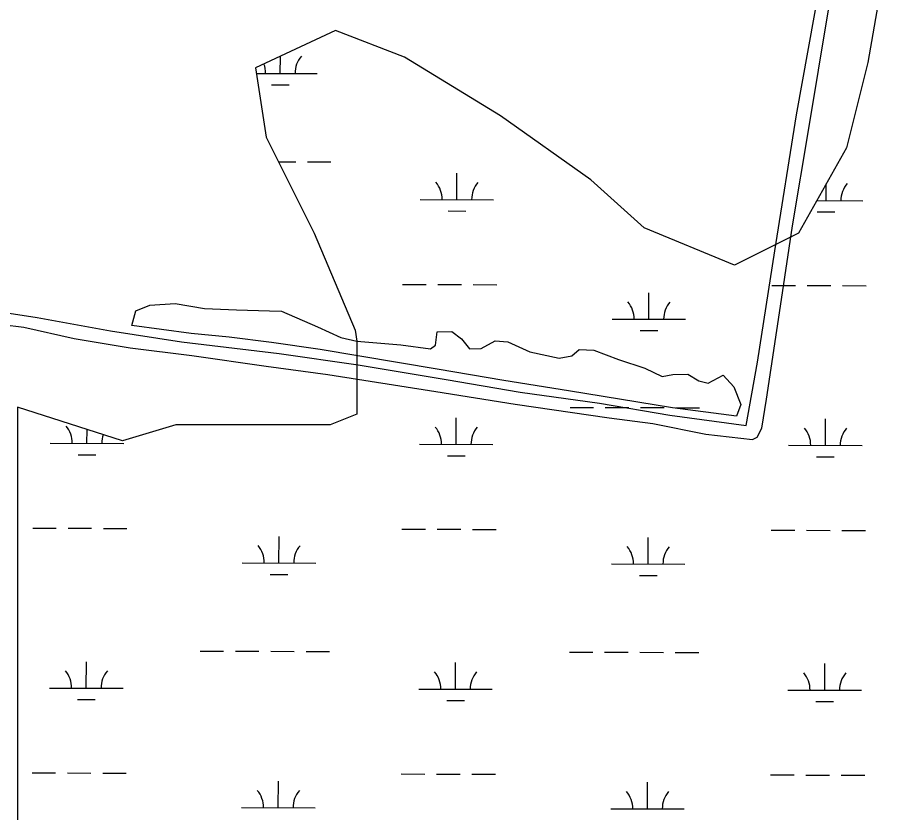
# Model space of a CAD drawing. Extents: x 3161615 to 3199515, y 867541 to 892976.
# Drawn here: x 3188477 to 3189655, y 874219 to 875300 of the extents above; entities that cross this region are included whole.
import ezdxf

# ---------------------------------------------------------------- set-up
doc = ezdxf.new("R2010")
doc.units = 0
for name, color, linetype in [('V-ROAD-CNTR', 7, 'Continuous'), ('V-SITE-VEGE', 7, 'Continuous'), ('V-TOPO-SHOR', 7, 'Continuous'), ('V-WETL-SWMP', 7, 'Continuous')]:
    doc.layers.add(name, color=color, linetype=linetype)

msp = doc.modelspace()

# ---------------------------------------------------------------- linework, layer by layer
at = {"layer": 'V-ROAD-CNTR'}
msp.add_lwpolyline([(3188389, 874909.7), (3188504.4, 874891.8), (3188603.8, 874873.7), (3188700.3, 874858.8), (3188833.1, 874843.1), (3188940.5, 874827.5), (3189060.3, 874807.7), (3189160.8, 874790.4), (3189268.4, 874775.4), (3189364.3, 874759.1), (3189468, 874745.3), (3189483.4, 874831.2), (3189507, 874982.3), (3189536.4, 875167.4), (3189568.8, 875348.1)], dxfattribs=at)
at = {"layer": 'V-SITE-VEGE'}
for p, q in [((3188657.5, 874908.6), (3188692, 874910.9)), ((3188692, 874910.9), (3188731.6, 874904)), ((3188632.9, 874880.9), (3188638.2, 874900.9)), ((3188638.2, 874900.9), (3188657.5, 874908.6)), ((3188731.6, 874904), (3188775.1, 874902.3)), ((3188775.1, 874902.3), (3188819.9, 874901)), ((3188819.9, 874901), (3188836.2, 874900.7)), ((3188836.2, 874900.7), (3188885.3, 874879)), ((3188713.6, 874870.2), (3188632.9, 874880.9)), ((3188885.3, 874879), (3188916.8, 874864.8)), ((3188765.3, 874865), (3188713.6, 874870.2)), ((3188822.6, 874857.8), (3188765.3, 874865)), ((3188916.8, 874864.8), (3188938.8, 874859.9)), ((3189045.7, 874854.1), (3189048, 874872.4)), ((3189048, 874872.4), (3189067.8, 874872.7)), ((3189067.8, 874872.7), (3189081.1, 874862.9)), ((3188889, 874848.3), (3188822.6, 874857.8)), ((3188938.8, 874859.9), (3188998.7, 874854.9)), ((3188998.7, 874854.9), (3189039.1, 874849.5)), ((3189039.1, 874849.5), (3189045.7, 874854.1)), ((3189081.1, 874862.9), (3189091.8, 874849.3)), ((3189107.8, 874849.7), (3189126.7, 874860)), ((3189126.7, 874860), (3189144.2, 874858.7)), ((3189144.2, 874858.7), (3189173.8, 874845.1)), ((3189048.1, 874821.5), (3188889, 874848.3)), ((3189091.8, 874849.3), (3189107.8, 874849.7)), ((3189173.8, 874845.1), (3189213.9, 874836.6)), ((3189213.9, 874836.6), (3189230.9, 874839.6)), ((3189230.9, 874839.6), (3189240.9, 874848.4)), ((3189240.9, 874848.4), (3189260.9, 874847.4)), ((3189260.9, 874847.4), (3189294.3, 874834.8)), ((3189294.3, 874834.8), (3189330.4, 874822.8)), ((3189138.5, 874806.2), (3189048.1, 874821.5)), ((3189330.4, 874822.8), (3189353.6, 874811.9)), ((3189226.5, 874792.1), (3189138.5, 874806.2)), ((3189353.6, 874811.9), (3189368.5, 874814.6)), ((3189368.5, 874814.6), (3189388.6, 874814.9)), ((3189388.6, 874814.9), (3189403.8, 874806)), ((3189403.8, 874806), (3189416.3, 874802.6)), ((3189416.3, 874802.6), (3189436.9, 874813.4)), ((3189436.9, 874813.4), (3189451.2, 874797.5)), ((3189451.2, 874797.5), (3189460.7, 874773.8)), ((3189367.6, 874769.3), (3189226.5, 874792.1)), ((3189454.8, 874757.8), (3189367.6, 874769.3)), ((3189460.7, 874773.8), (3189454.8, 874757.8))]:
    msp.add_line(p, q, dxfattribs=at)
at = {"layer": 'V-TOPO-SHOR'}
for points in [[(3188397.3, 874889.6), (3188486, 874878.8), (3188554.4, 874863.4), (3188630.7, 874850.5), (3188714.6, 874840.3), (3188815.5, 874825.6), (3188899.4, 874814.4), (3189046.3, 874791.2), (3189153.9, 874774.1), (3189281.9, 874755.4), (3189341.1, 874747.9), (3189413.2, 874733.5), (3189476.5, 874725.9), (3189482.7, 874729.2), (3189489.4, 874741.3), (3189495.4, 874780.9), (3189516.1, 874916.2), (3189530.9, 875016.3), (3189553.2, 875148.7), (3189593.1, 875389.8)], [(3188889, 874848.3), (3188822.6, 874857.8), (3188765.3, 874865), (3188713.6, 874870.2), (3188632.9, 874880.9), (3188638.2, 874900.9), (3188657.5, 874908.6), (3188692, 874910.9), (3188731.6, 874904), (3188775.1, 874902.3), (3188819.9, 874901), (3188836.2, 874900.7), (3188885.3, 874879), (3188916.8, 874864.8), (3188938.8, 874859.9), (3188998.7, 874854.9), (3189039.1, 874849.5), (3189045.7, 874854.1), (3189048, 874872.4), (3189067.8, 874872.7), (3189081.1, 874862.9), (3189091.8, 874849.3), (3189107.8, 874849.7), (3189126.7, 874860), (3189144.2, 874858.7), (3189173.8, 874845.1), (3189213.9, 874836.6), (3189230.9, 874839.6), (3189240.9, 874848.4), (3189260.9, 874847.4), (3189294.3, 874834.8), (3189330.4, 874822.8), (3189353.6, 874811.9), (3189368.5, 874814.6), (3189388.6, 874814.9), (3189403.8, 874806), (3189416.3, 874802.6), (3189436.9, 874813.4), (3189451.2, 874797.5), (3189460.7, 874773.8), (3189454.8, 874757.8), (3189367.6, 874769.3), (3189226.5, 874792.1), (3189138.5, 874806.2), (3189048.1, 874821.5), (3188889, 874848.3)]]:
    msp.add_lwpolyline(points, dxfattribs=at)
at = {"layer": 'V-WETL-SWMP'}
for p, q in [((3189654.9, 875361.4), (3189633.2, 875238.3)), ((3188909.6, 875281.8), (3188801.1, 875231.1)), ((3189003.7, 875245.6), (3188909.6, 875281.8)), ((3188834.7, 875223.6), (3188834.8, 875246.8)), ((3189133.9, 875165.9), (3189003.7, 875245.6)), ((3188801.1, 875231.1), (3188815.6, 875137)), ((3189633.2, 875238.3), (3189604.2, 875122.5)), ((3188802.2, 875223.7), (3188884.7, 875223.4)), ((3188822.7, 875208.2), (3188846.7, 875208.1)), ((3189256.9, 875079), (3189133.9, 875165.9)), ((3188815.6, 875137), (3188880.7, 875006.6)), ((3189604.2, 875122.5), (3189539.1, 875006.6)), ((3188832.3, 875103.5), (3188855.6, 875103.5)), ((3188871.6, 875103.4), (3188903.6, 875103.3)), ((3189074.7, 875052.1), (3189074.8, 875088.1)), ((3189329.3, 875013.9), (3189256.9, 875079)), ((3189576.6, 875050.7), (3189576.7, 875073.5)), ((3189024.7, 875052.2), (3189124.7, 875052)), ((3189563.9, 875050.8), (3189626.6, 875050.6)), ((3189062.7, 875036.7), (3189086.7, 875036.6)), ((3189564.6, 875035.3), (3189588.6, 875035.3)), ((3188880.7, 875006.6), (3188936.3, 874874.5)), ((3189452.3, 874963.2), (3189329.3, 875013.9)), ((3189539.1, 875006.6), (3189452.3, 874963.2)), ((3189001, 874936.9), (3189033, 874936.8)), ((3189049, 874936.7), (3189081, 874936.7)), ((3189097, 874936.6), (3189129, 874936.5)), ((3189502.9, 874935.5), (3189534.9, 874935.4)), ((3189550.9, 874935.4), (3189582.9, 874935.3)), ((3189598.9, 874935.2), (3189630.9, 874935.1)), ((3189335.7, 874889.5), (3189335.8, 874925.5)), ((3189285.7, 874889.7), (3189385.7, 874889.4)), ((3188936.3, 874874.5), (3188938.8, 874859.9)), ((3189323.7, 874874.1), (3189347.7, 874874.1)), ((3188938.8, 874859.9), (3188938.6, 874779.2)), ((3188477.3, 874770), (3188477.3, 872944.9)), ((3188620.2, 874724.2), (3188477.3, 874770)), ((3188938.6, 874779.2), (3188938.6, 874760.4)), ((3189228.5, 874769.7), (3189260.5, 874769.7)), ((3189276.5, 874769.6), (3189308.5, 874769.5)), ((3189324.5, 874769.5), (3189356.5, 874769.4)), ((3189372.5, 874769.3), (3189404.5, 874769.3)), ((3188938.6, 874760.4), (3188902.4, 874745.9)), ((3188692.6, 874745.9), (3188620.2, 874724.2)), ((3188902.4, 874745.9), (3188692.6, 874745.9)), ((3189073.8, 874719.4), (3189073.9, 874755.4)), ((3189575.7, 874718), (3189575.8, 874754)), ((3188571.9, 874720.8), (3188572, 874739.7)), ((3188521.9, 874721), (3188621.9, 874720.7)), ((3189023.8, 874719.6), (3189123.8, 874719.3)), ((3189525.7, 874718.2), (3189625.7, 874717.9)), ((3188559.9, 874705.4), (3188583.9, 874705.4)), ((3189061.8, 874704), (3189085.8, 874704)), ((3189563.7, 874702.6), (3189587.7, 874702.6)), ((3188498.2, 874605.6), (3188530.2, 874605.5)), ((3188546.2, 874605.5), (3188578.2, 874605.4)), ((3188594.2, 874605.3), (3188626.2, 874605.2)), ((3189000.1, 874604.2), (3189032.1, 874604.1)), ((3189048.1, 874604.1), (3189080.1, 874604)), ((3189096.1, 874603.9), (3189128.1, 874603.8)), ((3188832.9, 874558.2), (3188833, 874594.2)), ((3189334.8, 874556.8), (3189334.9, 874592.8)), ((3189502, 874602.8), (3189534, 874602.7)), ((3189550, 874602.7), (3189582, 874602.6)), ((3189598, 874602.5), (3189630, 874602.5)), ((3188782.9, 874558.4), (3188882.9, 874558.1)), ((3189284.8, 874557), (3189384.8, 874556.7)), ((3188820.9, 874542.8), (3188844.9, 874542.8)), ((3189322.8, 874541.4), (3189346.8, 874541.4)), ((3188725.7, 874438.5), (3188757.7, 874438.4)), ((3188773.7, 874438.3), (3188805.7, 874438.2)), ((3188821.7, 874438.2), (3188853.7, 874438.1)), ((3188869.7, 874438.1), (3188901.7, 874438)), ((3189227.6, 874437.1), (3189259.6, 874437)), ((3189275.6, 874436.9), (3189307.6, 874436.8)), ((3189323.6, 874436.8), (3189355.6, 874436.7)), ((3189371.6, 874436.7), (3189403.6, 874436.6)), ((3188571, 874388.1), (3188571.1, 874424.1)), ((3189072.9, 874386.8), (3189073, 874422.8)), ((3189574.8, 874385.4), (3189574.9, 874421.4)), ((3188521, 874388.3), (3188621, 874388)), ((3189022.9, 874386.9), (3189122.9, 874386.6)), ((3189524.8, 874385.5), (3189624.8, 874385.2)), ((3188558.9, 874372.7), (3188582.9, 874372.7)), ((3189060.9, 874371.4), (3189084.9, 874371.3)), ((3189562.8, 874370), (3189586.8, 874369.9)), ((3188497.3, 874272.9), (3188529.3, 874272.8)), ((3188545.3, 874272.8), (3188577.3, 874272.7)), ((3188593.3, 874272.6), (3188625.3, 874272.6)), ((3188999.2, 874271.5), (3189031.2, 874271.4)), ((3189047.2, 874271.4), (3189079.2, 874271.3)), ((3189095.2, 874271.3), (3189127.2, 874271.2)), ((3189501.1, 874270.1), (3189533.1, 874270.1)), ((3189549.1, 874270), (3189581.1, 874269.9)), ((3189597.1, 874269.9), (3189629.1, 874269.8)), ((3188832, 874225.6), (3188832.1, 874261.6)), ((3189333.9, 874224.2), (3189334, 874260.2)), ((3188782, 874225.7), (3188882, 874225.4)), ((3189283.9, 874224.3), (3189383.9, 874224))]:
    msp.add_line(p, q, dxfattribs=at)
for centre, start, end in [((3188890, 875223.9), 139.0699, 180.6135), ((3188779.5, 875224.2), 359.0699, 20.2901), ((3189019.5, 875052.7), 359.0699, 40.6135), ((3189130, 875052.4), 139.0699, 180.6135), ((3189631.9, 875051), 139.0699, 180.6135), ((3189280.5, 874890.1), 359.0699, 40.6135), ((3189391, 874889.8), 139.0699, 180.6135), ((3188516.7, 874721.4), 359.0699, 40.6135), ((3189018.6, 874720.1), 359.0699, 40.6135), ((3189129.1, 874719.8), 139.0699, 180.6135), ((3189520.5, 874718.7), 359.0699, 40.6135), ((3189631, 874718.4), 139.0699, 180.6135), ((3188627.2, 874721.1), 160.901, 180.6135), ((3188777.7, 874558.9), 359.0699, 40.6135), ((3188888.1, 874558.6), 139.0699, 180.6135), ((3189279.6, 874557.5), 359.0699, 40.6135), ((3189390, 874557.2), 139.0699, 180.6135), ((3188515.8, 874388.8), 359.0699, 40.6135), ((3188626.2, 874388.5), 139.0699, 180.6135), ((3189017.7, 874387.4), 359.0699, 40.6135), ((3189128.1, 874387.1), 139.0699, 180.6135), ((3189519.6, 874386), 359.0699, 40.6135), ((3189630, 874385.7), 139.0699, 180.6135), ((3188776.7, 874226.2), 359.0699, 40.6135), ((3188887.2, 874225.9), 139.0699, 180.6135), ((3189278.6, 874224.8), 359.0699, 40.6135), ((3189389.1, 874224.5), 139.0699, 180.6135)]:
    msp.add_arc(centre, 35.2, start, end, dxfattribs=at)

doc.saveas('drawing.dxf')
